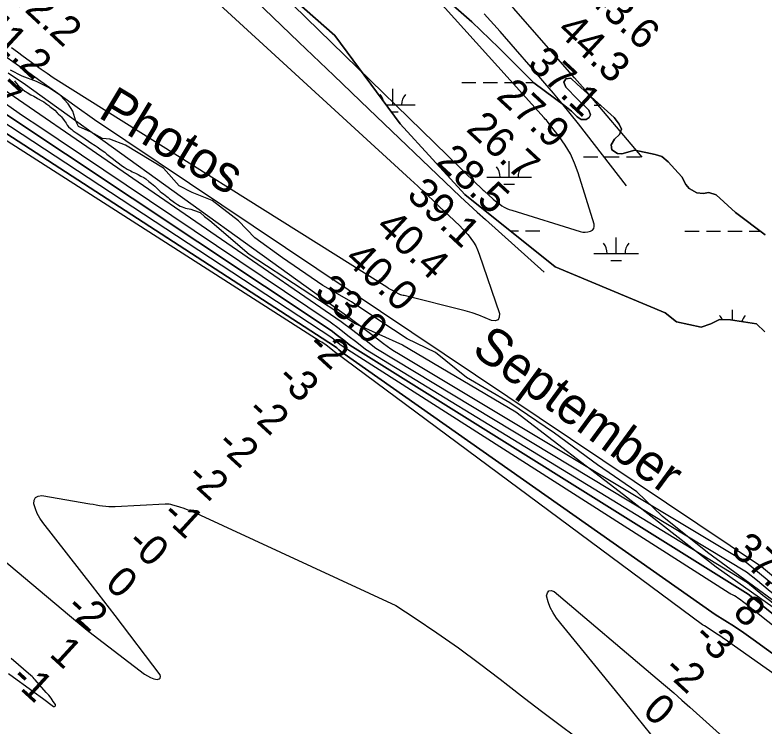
# Model space of a CAD drawing. Extents: x 3180038 to 3217926, y 922069 to 947485.
# Drawn here: x 3205085 to 3206766, y 936507 to 938103 of the extents above; entities that cross this region are included whole.
import ezdxf

# ---------------------------------------------------------------- set-up
doc = ezdxf.new("R2010")
doc.units = 0
for name, color, linetype in [('V-RIVR-EDGE', 7, 'Continuous'), ('V-RIVR-IDEN', 7, 'Continuous'), ('V-RIVR-RANG', 7, 'Continuous'), ('V-SITE-VEGE', 7, 'Continuous'), ('V-TOPO-DPTH', 7, 'Continuous'), ('V-TOPO-MAJR', 7, 'Continuous'), ('V-TOPO-MINR', 7, 'Continuous'), ('V-TOPO-SHOR', 7, 'Continuous'), ('V-TOPO-WATR', 7, 'Continuous'), ('V-WETL-SWMP', 7, 'Continuous')]:
    doc.layers.add(name, color=color, linetype=linetype)

msp = doc.modelspace()

# ---------------------------------------------------------------- linework, layer by layer
at = {"layer": 'V-RIVR-EDGE'}
msp.add_lwpolyline([(3206784.7, 936790.3), (3206639.4, 936896.3), (3206537.9, 936978.3), (3206480.6, 937032.3), (3206392.1, 937093.4), (3206295.8, 937164.1), (3206195.5, 937232.6), (3206098.3, 937288.9), (3206029.3, 937345.1), (3205965.1, 937375.7), (3205904.3, 937416.7), (3205840.5, 937458.6), (3205775.9, 937495.3), (3205685.6, 937557.7), (3205623.5, 937602.6), (3205587.1, 937640.9), (3205528.1, 937686.3), (3205483, 937704.2), (3205453.9, 937719.5), (3205418.3, 937759.1), (3205333.3, 937810.2), (3205298.5, 937823.8), (3205282, 937825.6), (3205256, 937839.5), (3205227.7, 937852.6), (3205222.1, 937864.4), (3205214.8, 937887), (3205204.4, 937903.6), (3205187.1, 937921.9), (3205161.9, 937938.9), (3205133.2, 937953.3), (3205101.5, 937965.5), (3205075, 937978.6)], dxfattribs=at)
at = {"layer": 'V-SITE-VEGE'}
for points in [[(3206768.7, 937609.4), (3206702.4, 937659.4), (3206658.9, 937699.1), (3206642.6, 937704.6), (3206629.9, 937701.9), (3206615.1, 937703.8), (3206598.1, 937713.4), (3206590.6, 937722.5), (3206581.4, 937739.3), (3206566.2, 937756.6), (3206551.2, 937773.3), (3206536.6, 937785.2), (3206521.5, 937789.5), (3206475.9, 937799.5), (3206447.2, 937791.3), (3206437.1, 937791.8), (3206425, 937799.9), (3206423.4, 937811), (3206430.3, 937824.3), (3206441.9, 937834.3), (3206446.5, 937846.3), (3206441.1, 937857.7), (3206429.8, 937872.7), (3206378.2, 937918.7), (3206346.5, 937947.4), (3206332.3, 937960.5), (3206321.3, 937959.4), (3206317.1, 937951.7), (3206321.5, 937940.3), (3206347.4, 937913.6), (3206373, 937888.8), (3206377.1, 937878.7), (3206373.6, 937872.6), (3206366.7, 937867.8), (3206355.5, 937867.8), (3206346.6, 937874.1), (3206334.3, 937886.6), (3206319.5, 937898.4), (3206249.4, 937950.7), (3206171.3, 938029), (3206110.3, 938087.4), (3206033, 938155.9)], [(3205716.5, 938132.9), (3205803.4, 938056.8), (3205949.7, 937858.3), (3206094.5, 937699.9), (3206297.1, 937537.4), (3206544.3, 937434), (3206569.5, 937414.2), (3206625, 937401.8), (3206646.6, 937409.6), (3206666.3, 937419.4), (3206691.2, 937418.8), (3206749.6, 937409.5), (3206768, 937391.6)], [(3205084, 937954.7), (3205087.7, 937949.9), (3205092.9, 937944), (3205094.6, 937942.5), (3205095.7, 937941.3), (3205099.2, 937938.9), (3205101.8, 937936.5), (3205107.5, 937931.7), (3205110.1, 937930.2), (3205112.7, 937928.4), (3205120.8, 937923.6), (3205127.7, 937920.3), (3205135, 937915.8), (3205137.6, 937914.3)], [(3205137.6, 937914.3), (3205144.2, 937910.9), (3205150, 937907.6), (3205153.7, 937904.9), (3205156.6, 937902.5), (3205160.9, 937899.8), (3205163.5, 937897.4), (3205174.5, 937888.8), (3205180.2, 937883.4), (3205182.5, 937881), (3205187.1, 937876.6), (3205189.4, 937873.9), (3205195.6, 937865.9), (3205200.2, 937859.7), (3205202.7, 937855.3), (3205205.6, 937852), (3205209.6, 937848.1), (3205212.5, 937846), (3205216, 937843), (3205222.9, 937838), (3205226.3, 937835.8), (3205242.5, 937824.8), (3205250, 937819.1), (3205255.2, 937815.8), (3205265.3, 937809.7), (3205269.6, 937806.7), (3205275.6, 937802.2), (3205278.8, 937800.1), (3205286.6, 937794.5), (3205291.2, 937790.6), (3205303, 937781.3), (3205313.9, 937773.2), (3205316.5, 937770.8), (3205319.7, 937768.5), (3205324.6, 937765.1), (3205330.1, 937761.3), (3205337, 937756.7), (3205345.4, 937752.8), (3205348.6, 937751), (3205355.8, 937747.9), (3205361.9, 937744.9), (3205367.9, 937741.3), (3205374.3, 937737.7), (3205378.6, 937735), (3205385.8, 937729.3), (3205391.9, 937724.8), (3205398.8, 937718.2), (3205404.2, 937713.5), (3205411.1, 937706.9), (3205414.8, 937703.9), (3205418.3, 937701.5), (3205426.4, 937695.3), (3205428.9, 937692.9), (3205432.1, 937690.2), (3205443, 937681.8), (3205449.7, 937677), (3205456.3, 937673.7), (3205460.4, 937671.9), (3205463.9, 937670.9), (3205468.2, 937669.4), (3205479.8, 937667.1), (3205486, 937665), (3205500.6, 937659.2), (3205510.7, 937650.7), (3205522.6, 937641.2), (3205610.5, 937565.8), (3205848.8, 937410.3), (3205955.2, 937362.2), (3206209, 937212.2), (3206450.6, 937026.8), (3206659.1, 936864.5), (3206835.6, 936739.8)]]:
    msp.add_lwpolyline(points, dxfattribs=at)
at = {"layer": 'V-TOPO-DPTH'}
for points in [[(3207145.7, 936505.9), (3207071.7, 936567.4), (3206997.7, 936628.9), (3206923.6, 936690.3), (3206823.3, 936773.4), (3206799.3, 936793.2), (3206775.3, 936812.9), (3206751.2, 936832.6), (3206727.1, 936852.2), (3205895.2, 937354.3), (3205869.3, 937374.5), (3205843.2, 937394.5), (3205817, 937414.4), (3205047, 937943.4)], [(3205048.1, 937890.3), (3205794.8, 937394.6), (3205808.9, 937383.7), (3205823, 937372.6), (3205837, 937361.5), (3206730.5, 936802.8), (3206740.9, 936794.7), (3206751.2, 936786.5), (3206761.4, 936778.3), (3206771.7, 936770.1), (3207111.9, 936495.5)], [(3205048.1, 937890.3), (3205794.8, 937394.6), (3205808.9, 937383.7), (3205823, 937372.6), (3205837, 937361.5), (3206730.5, 936802.8), (3206740.9, 936794.7), (3206751.2, 936786.5), (3206761.4, 936778.3), (3206771.7, 936770.1), (3207111.9, 936495.5)], [(3205052.1, 937845.5), (3205802.4, 937359.3), (3205807.2, 937355.4), (3205811.9, 937351.5), (3205816.6, 937347.6), (3206656.6, 936757.6), (3206678.4, 936744.1), (3206699.9, 936730.3), (3206721.1, 936715.9), (3206742, 936701.1), (3206823.2, 936642), (3207197.4, 936377)], [(3207197.4, 936377), (3206823.2, 936642), (3206742, 936701.1), (3206721.1, 936715.9), (3206699.9, 936730.3), (3206678.4, 936744.1), (3206656.6, 936757.6), (3205816.6, 937347.6), (3205811.9, 937351.5), (3205807.2, 937355.4), (3205802.4, 937359.3), (3205052.1, 937845.5)]]:
    msp.add_lwpolyline(points, dxfattribs=at)
at = {"layer": 'V-TOPO-MAJR'}
for points in [[(3206492.9, 937783.9), (3206364.6, 937934.5), (3206358.7, 937941.3), (3206352.9, 937948.1), (3206347, 937954.9), (3206341.1, 937961.7), (3206203.9, 938117.8), (3206128.8, 938202.1), (3206053, 938285.8), (3205976.2, 938368.5), (3205898.6, 938450.5), (3205749.7, 938606), (3205724.9, 938631.7), (3205699.9, 938657.2), (3205674.8, 938682.5), (3205649.4, 938707.7), (3205606.7, 938749.8), (3205559.8, 938795.7), (3205512.7, 938841.5), (3205465.4, 938887.1), (3205417.9, 938932.4), (3204932.2, 939393.7)], [(3205419, 938241.6), (3205972.7, 937733.4), (3205989.2, 937718.2), (3206005.6, 937703), (3206021.9, 937687.7), (3206038.2, 937672.4), (3206069.8, 937642.5), (3206070.2, 937642.1), (3206071.1, 937641.2), (3206071.5, 937640.8), (3206083.3, 937629.3), (3206089.5, 937623.1), (3206095.5, 937616.6), (3206101.2, 937609.9), (3206106.7, 937603.1), (3206108.3, 937601.1), (3206114, 937592.9), (3206119.2, 937584.3), (3206123.5, 937575.4), (3206127.2, 937566), (3206172.9, 937432.6), (3206172.1, 937424.4), (3206169.2, 937418.6), (3206163.1, 937416.5), (3206154.9, 937416.8), (3206140.5, 937423.4), (3206125.9, 937429.4), (3206111, 937434.4), (3206095.8, 937438.7), (3205958.3, 937473.1), (3205956.3, 937473.5), (3205953.3, 937474), (3205951.4, 937474.5), (3205950.5, 937474.9), (3205936.5, 937481.9), (3205932.1, 937484.2), (3205927.8, 937486.6), (3205923.6, 937489.2), (3205919.5, 937491.9), (3205170.8, 937961.6), (3205157.3, 937971), (3205143.9, 937980.5), (3205130.6, 937990.2), (3205117.3, 937999.8), (3205104, 938009.5), (3205090.6, 938019.1), (3205077.2, 938028.7)]]:
    msp.add_lwpolyline(points, dxfattribs=at)
at = {"layer": 'V-TOPO-MINR'}
for points in [[(3205047, 938707), (3205136.4, 938614.5), (3205227, 938523.1), (3205368.9, 938382.4), (3205389.4, 938362.2), (3205410, 938342.1), (3205430.7, 938322), (3205451.4, 938302.1), (3205566.2, 938191.7), (3205644.4, 938116.7), (3205722.6, 938041.6), (3205800.9, 937966.6), (3205879.2, 937891.6), (3206067, 937712.1), (3206085.3, 937694.7), (3206103.7, 937677.5), (3206122.3, 937660.5), (3206141, 937643.6), (3206273.1, 937525.5)], [(3205449, 938379.2), (3206085, 937758.9), (3206093.2, 937750.8), (3206101.4, 937742.8), (3206109.7, 937734.9), (3206118, 937726.9), (3206131.3, 937714.1), (3206132.9, 937712.6), (3206136.2, 937709.5), (3206137.9, 937708), (3206158.5, 937689.5), (3206163.2, 937685.5), (3206168, 937681.7), (3206173, 937678.1), (3206178.1, 937674.6), (3206183.4, 937671.5), (3206188.9, 937668.7), (3206194.5, 937666.4), (3206200.3, 937664.3), (3206353.4, 937616.7), (3206359.2, 937615.5), (3206365.1, 937615), (3206371, 937615.7), (3206376.8, 937617.2), (3206381, 937620.1), (3206384, 937623.6), (3206385, 937628.1), (3206384.8, 937633.3), (3206349.3, 937748.4), (3206341.2, 937770.1), (3206331.7, 937791.1), (3206319.9, 937810.8), (3206306.6, 937829.8), (3206282.1, 937861.1), (3206279.9, 937863.8), (3206277.7, 937866.5), (3206275.4, 937869.1), (3206273.1, 937871.7), (3206043.7, 938125.6)], [(3206457.6, 937719.6), (3206349.5, 937858.3), (3206331.1, 937881.5), (3206312.6, 937904.5), (3206293.7, 937927.2), (3206274.5, 937949.8), (3206243.7, 937985.6), (3206208.8, 938025.8), (3206173.7, 938065.8), (3206138.2, 938105.4)], [(3207610.7, 936160.8), (3206900, 936747.4), (3206882.5, 936761.9), (3206865.1, 936776.5), (3206847.7, 936791.1), (3206830.3, 936805.8), (3206813, 936820.5), (3206795.6, 936835.1), (3206778.1, 936849.7), (3206760.6, 936864.2), (3205263.7, 937867.1), (3205219.9, 937898.5), (3205176.1, 937929.9), (3205143.6, 937953.2), (3205116, 937972.9), (3205088.3, 937992.5), (3205060.6, 938012)], [(3207587, 936159.1), (3207062.4, 936593.7), (3207016.2, 936632.1), (3206970.1, 936670.5), (3206924, 936708.9), (3206878, 936747.5), (3206845.6, 936774.6), (3206815.8, 936799.6), (3206785.8, 936824.5), (3206755.8, 936849.2), (3206725.8, 936873.9), (3205945.9, 937342.3), (3205937.3, 937347.5), (3205928.8, 937353), (3205920.5, 937358.7), (3205912.4, 937364.7), (3205892, 937380.3), (3205873.8, 937394.1), (3205855.5, 937407.9), (3205837.2, 937421.7), (3205818.8, 937435.3), (3205103.4, 937949.7), (3205086.7, 937961.1), (3205069.9, 937972.4)], [(3207145.7, 936505.9), (3207071.7, 936567.4), (3206997.7, 936628.9), (3206923.6, 936690.3), (3206823.3, 936773.4), (3206799.3, 936793.2), (3206775.3, 936812.9), (3206751.2, 936832.6), (3206727.1, 936852.2), (3205895.2, 937354.3), (3205869.3, 937374.5), (3205843.2, 937394.5), (3205817, 937414.4), (3205047, 937943.4)], [(3207170.3, 936467.1), (3207068.9, 936550.6), (3206967.3, 936634), (3206798.7, 936771.9), (3206781.3, 936786.2), (3206763.8, 936800.3), (3206746.2, 936814.5), (3206728.7, 936828.5), (3205871.6, 937352.1), (3205852.1, 937367.5), (3205832.5, 937382.9), (3205812.7, 937398.1), (3205792.9, 937413.2), (3205132.2, 937856.9), (3205113.3, 937869.2), (3205094.7, 937881.8), (3205045.5, 937916)], [(3207256.9, 936358.2), (3206741.8, 936767.9), (3206739.6, 936769.7), (3206737.3, 936771.4), (3206735.1, 936773.2), (3206732.8, 936775), (3206717.9, 936786.5), (3206714.4, 936789.2), (3206710.8, 936791.8), (3206707.1, 936794.3), (3206703.4, 936796.7), (3206699.6, 936799), (3206695.7, 936801.2), (3206691.8, 936803.3), (3206687.8, 936805.3), (3205823.7, 937356.2), (3205814.6, 937363.5), (3205805.5, 937370.8), (3205796.3, 937378), (3205050.3, 937867)], [(3207525, 936104.6), (3206687.1, 936695.1), (3206681.3, 936699.6), (3206675.5, 936703.8), (3206669.6, 936708), (3206663.6, 936711.9), (3206632.3, 936732), (3206628.3, 936734), (3205802.5, 937346.7), (3205798.6, 937349.8), (3205786.7, 937359.4), (3205783.5, 937361.8), (3205780.3, 937364.1), (3205777, 937366.1), (3205773.6, 937368.1), (3205770.1, 937370), (3205029.6, 937843.4)], [(3207197.4, 936377), (3206823.2, 936642), (3206742, 936701.1), (3206721.1, 936715.9), (3206699.9, 936730.3), (3206678.4, 936744.1), (3206656.6, 936757.6), (3205816.6, 937347.6), (3205811.9, 937351.5), (3205807.2, 937355.4), (3205802.4, 937359.3), (3205052.1, 937845.5)], [(3204567.8, 937292.1), (3205207.6, 936754.8), (3205220.8, 936743.9), (3205234.1, 936733.1), (3205247.5, 936722.5), (3205261, 936712), (3205375.9, 936623.8), (3205382.5, 936619.5), (3205389.5, 936615.9), (3205396.9, 936613.4), (3205404.6, 936611.6), (3205408.6, 936612.8), (3205411.3, 936614.8), (3205411.7, 936618), (3205410.8, 936622.1), (3205309.8, 936755.4), (3205297.3, 936771.8), (3205284.8, 936788.2), (3205272.2, 936804.5), (3205259.5, 936820.7), (3205147.5, 936964.1), (3205140.9, 936973.8), (3205135.3, 936983.8), (3205131, 936994.5), (3205127.5, 937005.7), (3205128.4, 937013.8), (3205131.4, 937019.9), (3205137.3, 937023.2), (3205145.4, 937024.6), (3205253.6, 937005.9), (3205260.7, 937004.7), (3205267.7, 937003.5), (3205274.8, 937002.3), (3205281.9, 937001.2), (3205288.9, 937000.3), (3205296, 936999.7), (3205303.1, 936999.5), (3205310.3, 936999.7), (3205422.3, 937005.6), (3205424, 937005.7), (3205427.5, 937005.6), (3205431, 937005.4), (3205434.5, 937004.8), (3205436.2, 937004.3), (3205454.5, 936999), (3205464.1, 936996), (3205473.5, 936992.6), (3205482.7, 936988.7), (3205491.8, 936984.5), (3205939.9, 936777.8), (3205983.6, 936748.9), (3206032.2, 936716), (3206080.2, 936682.3), (3206127.4, 936647.5), (3206174.1, 936612), (3206190.9, 936598.8), (3206228.9, 936569.5), (3206267.1, 936540.4), (3206305.5, 936511.6), (3206344.1, 936483.1)], [(3206512.1, 936489.2), (3206496.6, 936508.4), (3206481.1, 936527.6), (3206465.6, 936546.7), (3206300.7, 936749.4), (3206292.8, 936760.9), (3206286.2, 936773), (3206281.5, 936786), (3206278.1, 936799.5), (3206280, 936806.1), (3206283.2, 936810.3), (3206288.5, 936810.9), (3206295.1, 936809.2), (3206526.7, 936613), (3206545.1, 936597.3), (3206563.4, 936581.4), (3206581.6, 936565.4), (3206599.7, 936549.3), (3207152.6, 936052.6)], [(3205070.5, 936624.7), (3205089.9, 936611.1), (3205109.2, 936597.3), (3205128.3, 936583.4), (3205147.4, 936569.3), (3205171.6, 936551.3), (3205173.9, 936551), (3205175.5, 936551.5), (3205176.1, 936553.1), (3205176, 936555.4), (3205171.2, 936562.5), (3205166.2, 936569.4), (3205160.9, 936576.1), (3205155.4, 936582.6), (3205130.9, 936610.7), (3205128.6, 936613.3), (3205126.1, 936615.8), (3205123.6, 936618.3), (3205121, 936620.7), (3205077, 936659)]]:
    msp.add_lwpolyline(points, dxfattribs=at)
at = {"layer": 'V-TOPO-SHOR'}
for points in [[(3205528.8, 938343.5), (3205634.7, 938228.8), (3205716.5, 938132.9), (3205803.4, 938056.8), (3205949.7, 937858.3), (3206094.5, 937699.9), (3206297.1, 937537.4), (3206544.3, 937434), (3206569.5, 937414.2), (3206625, 937401.8), (3206646.6, 937409.6), (3206666.3, 937419.4), (3206691.2, 937418.8), (3206749.6, 937409.5), (3206768, 937391.6)], [(3206615.1, 937703.8), (3206598.1, 937713.4), (3206590.6, 937722.5), (3206581.4, 937739.3), (3206566.2, 937756.6), (3206551.2, 937773.3), (3206536.6, 937785.2), (3206521.5, 937789.5), (3206475.9, 937799.5), (3206447.2, 937791.3), (3206437.1, 937791.8), (3206425, 937799.9), (3206423.4, 937811), (3206430.3, 937824.3), (3206441.9, 937834.3), (3206446.5, 937846.3), (3206441.1, 937857.7), (3206429.8, 937872.7), (3206378.2, 937918.7), (3206346.5, 937947.4), (3206332.3, 937960.5), (3206321.3, 937959.4), (3206317.1, 937951.7), (3206321.5, 937940.3), (3206347.4, 937913.6), (3206373, 937888.8), (3206377.1, 937878.7), (3206373.6, 937872.6), (3206366.7, 937867.8), (3206355.5, 937867.8), (3206346.6, 937874.1), (3206334.3, 937886.6), (3206319.5, 937898.4), (3206249.4, 937950.7), (3206171.3, 938029), (3206110.3, 938087.4), (3206033, 938155.9)], [(3206768.7, 937609.4), (3206702.4, 937659.4), (3206658.9, 937699.1), (3206642.6, 937704.6), (3206629.9, 937701.9), (3206615.1, 937703.8)]]:
    msp.add_lwpolyline(points, dxfattribs=at)
at = {"layer": 'V-TOPO-WATR'}
msp.add_lwpolyline([(3207111.9, 936495.5), (3206771.7, 936770.1), (3206761.4, 936778.3), (3206751.2, 936786.5), (3206740.9, 936794.7), (3206730.5, 936802.8), (3205837, 937361.5), (3205823, 937372.6), (3205808.9, 937383.7), (3205794.8, 937394.6), (3205048.1, 937890.3)], dxfattribs=at)
at = {"layer": 'V-WETL-SWMP'}
for p, q in [((3205933, 937901), (3205933, 937937)), ((3206087.7, 937951.4), (3206119.7, 937951.4)), ((3206135.7, 937951.3), (3206167.7, 937951.2)), ((3206183.7, 937951.2), (3206215.7, 937951.1)), ((3206231.7, 937951.1), (3206249, 937951.1)), ((3205918.2, 937901.1), (3205983, 937900.9)), ((3206384.9, 937900), (3206399.2, 937900)), ((3205929.6, 937885.6), (3205944.9, 937885.6)), ((3206194, 937738.6), (3206194.1, 937774.6)), ((3206361.2, 937784.6), (3206393.2, 937784.6)), ((3206409.2, 937784.5), (3206441.2, 937784.5)), ((3206457.2, 937784.4), (3206489.2, 937784.3)), ((3206144, 937738.7), (3206244, 937738.5)), ((3206182, 937723.2), (3206206, 937723.1)), ((3206196, 937618.5), (3206214.9, 937618.5)), ((3206230.9, 937618.4), (3206262.9, 937618.4)), ((3206588.8, 937617.6), (3206620.8, 937617.6)), ((3206636.8, 937617.5), (3206668.8, 937617.4)), ((3206684.8, 937617.4), (3206716.8, 937617.3)), ((3206732.8, 937617.3), (3206758.3, 937617.2)), ((3206434.1, 937567.2), (3206434.2, 937603.2)), ((3206384.1, 937567.3), (3206484.1, 937567.1)), ((3206422.1, 937551.8), (3206446.1, 937551.8)), ((3206695.2, 937418.2), (3206695.3, 937440.8))]:
    msp.add_line(p, q, dxfattribs=at)
for points in [[(3206768, 937391.6), (3206749.6, 937409.5), (3206691.2, 937418.8), (3206666.3, 937419.4), (3206646.6, 937409.6), (3206625, 937401.8), (3206569.5, 937414.2), (3206544.3, 937434), (3206297.1, 937537.4), (3206094.5, 937699.9), (3205949.7, 937858.3), (3205803.4, 938056.8), (3205716.5, 938132.9), (3205634.7, 938228.8), (3205528.9, 938343.5), (3205524, 938348.3), (3205520.7, 938353.2), (3205518, 938359.1), (3205516.4, 938362.3)], [(3206033, 938155.9), (3206110.3, 938087.4), (3206171.3, 938029), (3206249.4, 937950.7), (3206319.5, 937898.4), (3206334.3, 937886.6), (3206346.6, 937874.1), (3206355.5, 937867.8), (3206366.7, 937867.8), (3206373.6, 937872.6), (3206377.1, 937878.7), (3206373, 937888.8), (3206347.4, 937913.6), (3206321.5, 937940.3), (3206317.1, 937951.7), (3206321.3, 937959.4), (3206332.3, 937960.5), (3206346.5, 937947.4), (3206378.2, 937918.7), (3206429.8, 937872.7), (3206441.1, 937857.7), (3206446.5, 937846.3), (3206441.9, 937834.3), (3206430.3, 937824.3), (3206423.4, 937811), (3206425, 937799.9), (3206437.1, 937791.8), (3206447.2, 937791.3), (3206475.9, 937799.5), (3206521.5, 937789.5), (3206536.6, 937785.2), (3206551.2, 937773.3), (3206566.2, 937756.6), (3206581.4, 937739.3), (3206590.6, 937722.5), (3206598.1, 937713.4), (3206615.1, 937703.8), (3206629.9, 937701.9), (3206642.6, 937704.6), (3206658.9, 937699.1), (3206702.4, 937659.4)], [(3206702.4, 937659.4), (3206768.7, 937609.4)]]:
    msp.add_lwpolyline(points, dxfattribs=at)
for centre, start, end in [((3205877.7, 937901.6), 12.6513, 40.6427), ((3205988.2, 937901.4), 139.099, 180.6427), ((3206138.8, 937739.2), 359.099, 40.6427), ((3206249.3, 937738.9), 139.099, 180.6427), ((3206378.9, 937567.8), 359.099, 40.6427), ((3206489.4, 937567.6), 139.099, 180.6427), ((3206639.9, 937405.4), 23.1373, 40.6427), ((3206750.4, 937405.1), 139.099, 164.1155)]:
    msp.add_arc(centre, 35.2, start, end, dxfattribs=at)

# ---------------------------------------------------------------- texts
at = {"layer": 'V-RIVR-IDEN'}
for s, rotation, p in [('Photos', 329.0237, (3205269.3, 937874.6)), ('September', 323.739, (3206107.3, 937344.9))]:
    msp.add_text(s, height=83, rotation=rotation, dxfattribs=at).set_placement(p)
at = {"layer": 'V-RIVR-RANG'}
for s, rotation, p in [('42.2', 317.2383, (3205068.1, 938146)), ('43.6', 317.2183, (3206365, 938139.4)), ('41.2', 317.2383, (3205000.4, 938072.4)), ('44.3', 317.2183, (3206298.6, 938064.6)), ('23.7', 317.2383, (3204932.7, 937998.8)), ('37.1', 317.2183, (3206232.6, 937989.4)), ('27.9', 317.2183, (3206163, 937917.6)), ('26.7', 317.2183, (3206095.4, 937843.9)), ('28.5', 317.2183, (3206027.7, 937770.3)), ('39.1', 317.2183, (3205961.7, 937695.2)), ('40.4', 317.2183, (3205892.2, 937623.2)), ('40.0', 317.2183, (3205822.4, 937551.6)), ('33.0', 317.2183, (3205754.6, 937478)), ('-2', 317.5022, (3205737.9, 937356.9)), ('-3', 317.5022, (3205669.8, 937283.7)), ('-2', 317.5022, (3205602.5, 937209.7)), ('-2', 317.5022, (3205534.7, 937136.2)), ('-2', 317.5022, (3205467, 937062.6)), ('-1', 317.5022, (3205411.5, 936977.8)), ('-0', 317.5022, (3205332.9, 936914.2)), ('37.0', 317.3983, (3206688.8, 936898.7)), ('0', 317.5022, (3205284.6, 936822.9)), ('8', 317.4833, (3206693.5, 936758.4)), ('-2', 317.5022, (3205196, 936768.4)), ('-3', 317.4833, (3206604.6, 936704.2)), ('1', 317.5022, (3205160, 936665.7)), ('-2', 317.4833, (3206537.5, 936630.1)), ('-1', 317.5022, (3205072.8, 936610)), ('0', 317.4833, (3206490.8, 936537.3))]:
    msp.add_text(s, height=67, rotation=rotation, dxfattribs=at).set_placement(p)

doc.saveas('drawing.dxf')
